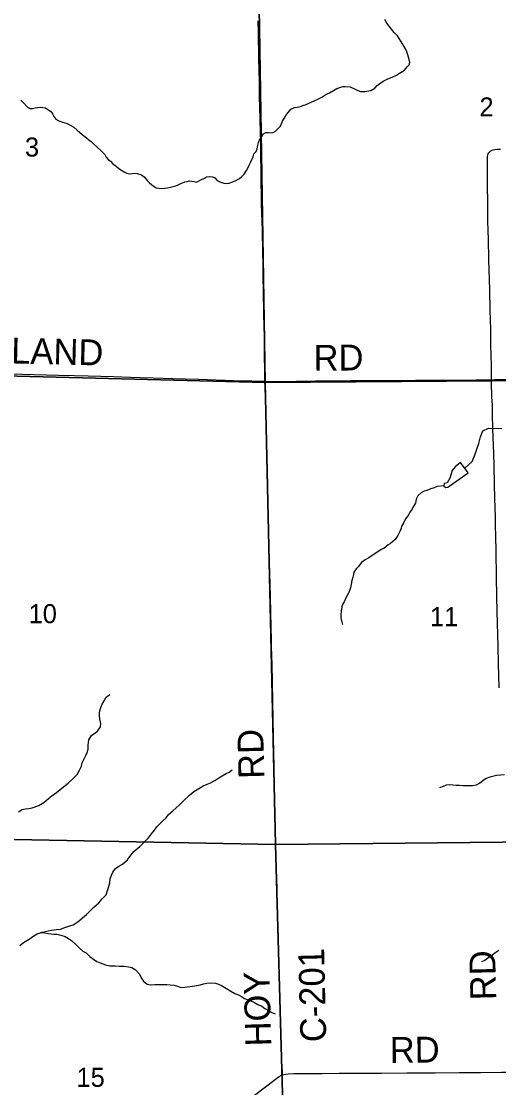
# Model space of a CAD drawing. Extents: x 1985906 to 2360102, y 891258 to 1222054.
# Drawn here: x 2127790 to 2133334, y 979818 to 992198 of the extents above; entities that cross this region are included whole.
import ezdxf

# ---------------------------------------------------------------- set-up
doc = ezdxf.new("R2010")
doc.units = 0
for name, color, linetype in [('GM_X_County_Road', 7, 'Continuous'), ('GM_X_County_Road_Text', 7, 'Continuous'), ('GM_X_Minor_Lake', 7, 'Continuous'), ('GM_X_Minor_River', 7, 'Continuous'), ('GM_X_Section', 7, 'Continuous'), ('GM_X_Section_Text', 7, 'Continuous'), ('GM_X_Township_Road', 7, 'Continuous'), ('GM_X_Township_Road_Text', 7, 'Continuous')]:
    doc.layers.add(name, color=color, linetype=linetype)

msp = doc.modelspace()

# ---------------------------------------------------------------- linework, layer by layer
at = {"layer": 'GM_X_County_Road'}
for points in [[(2130619, 988019), (2130619, 988025), (2130616, 988172), (2130615, 988287), (2130615, 988386), (2130613, 988500), (2130612, 988566), (2130610, 988631), (2130607, 988828), (2130600, 989254), (2130597, 989402), (2130596, 989500), (2130594, 989599), (2130591, 989697), (2130589, 989779), (2130580, 990074), (2130578, 990173), (2130576, 990336), (2130575, 990484), (2130573, 990615), (2130571, 990779), (2130569, 990927), (2130565, 991042), (2130558, 991222), (2130556, 991304), (2130555, 991402), (2130554, 991516), (2130552, 991615), (2130548, 991779), (2130544, 992058), (2130540, 992205)], [(2127534, 988110), (2127796, 988103), (2128222, 988092), (2128403, 988086), (2128566, 988082), (2128713, 988078), (2128861, 988074), (2129058, 988067), (2129172, 988063), (2129320, 988059), (2129549, 988053), (2129846, 988042), (2130156, 988033), (2130352, 988026), (2130467, 988023), (2130614, 988019), (2130619, 988019)], [(2130619, 988019), (2130762, 988018), (2131205, 988023), (2131303, 988025), (2131475, 988026), (2131615, 988027), (2131844, 988029), (2131992, 988029), (2132090, 988030), (2132205, 988030), (2132369, 988032), (2132516, 988032), (2132697, 988032), (2132861, 988033), (2133074, 988035), (2133156, 988037), (2133251, 988038)], [(2133251, 988038), (2133287, 988039), (2133451, 988040)], [(2130827, 979968), (2130824, 979986), (2130821, 980004), (2130818, 980054), (2130812, 980202), (2130807, 980366), (2130802, 980562), (2130798, 980726), (2130797, 980791), (2130794, 980873), (2130790, 980972), (2130788, 981037), (2130784, 981169), (2130782, 981251), (2130780, 981349), (2130777, 981480), (2130775, 981579), (2130770, 981743), (2130766, 981923), (2130762, 982103), (2130756, 982267), (2130754, 982333), (2130749, 982497), (2130746, 982628), (2130739, 982906), (2130737, 983021), (2130735, 983120), (2130731, 983300), (2130725, 983562), (2130723, 983694), (2130710, 984301), (2130706, 984531), (2130701, 984728), (2130697, 984941), (2130695, 985006), (2130692, 985171), (2130688, 985334), (2130682, 985517), (2130675, 985793), (2130669, 986048), (2130664, 986269), (2130657, 986614), (2130653, 986778), (2130648, 986991), (2130640, 987270), (2130633, 987483), (2130628, 987713), (2130621, 987943), (2130619, 988019)], [(2130827, 979968), (2130842, 979972), (2130858, 979975), (2130890, 979979), (2130956, 979981), (2131103, 979983), (2131284, 979983), (2131481, 979985), (2131628, 979986), (2131809, 979987), (2131973, 979988), (2132268, 979990), (2132597, 979992), (2132876, 979994), (2133122, 979996), (2133368, 979998), (2133441, 979999)], [(2128232, 978618), (2128268, 978633), (2128313, 978652), (2128405, 978688), (2128697, 978797), (2129080, 978944), (2129248, 979011), (2129323, 979044), (2129412, 979087), (2129573, 979169), (2129660, 979215), (2130022, 979408), (2130109, 979454), (2130166, 979486), (2130222, 979521), (2130276, 979558), (2130355, 979618), (2130484, 979719), (2130639, 979841), (2130757, 979929), (2130784, 979947), (2130812, 979962), (2130827, 979968)]]:
    msp.add_lwpolyline(points, dxfattribs=at)
at = {"layer": 'GM_X_Minor_Lake'}
for points in [[(2132889, 987078), (2132829, 987027), (2132793, 986983), (2132766, 986893), (2132734, 986842), (2132702, 986832), (2132698, 986802), (2132718, 986786), (2132744, 986790), (2132981, 986956)], [(2132981, 986956), (2132889, 987078)]]:
    msp.add_lwpolyline(points, dxfattribs=at)
at = {"layer": 'GM_X_Minor_River'}
for points in [[(2130994, 991203), (2131030, 991211), (2131060, 991221), (2131098, 991233), (2131164, 991263), (2131190, 991275), (2131240, 991297), (2131278, 991317), (2131316, 991341), (2131342, 991355), (2131370, 991369), (2131414, 991395), (2131454, 991419), (2131524, 991441), (2131550, 991443), (2131608, 991439), (2131668, 991411), (2131696, 991395), (2131730, 991385), (2131778, 991383), (2131804, 991387), (2131848, 991395), (2131894, 991423), (2131922, 991453), (2131952, 991475), (2131993, 991503), (2132037, 991525), (2132067, 991539), (2132095, 991549), (2132147, 991575), (2132183, 991597), (2132239, 991631), (2132271, 991669), (2132293, 991695), (2132303, 991721), (2132295, 991755), (2132287, 991781), (2132277, 991811), (2132267, 991843), (2132251, 991879), (2132233, 991908), (2132217, 991936), (2132197, 991966), (2132179, 991998), (2132157, 992028), (2132119, 992070), (2132046, 992161), (2132028, 992191), (2132012, 992219)], [(2127783, 991283), (2127811, 991255), (2127863, 991202), (2127891, 991188), (2127919, 991186), (2127951, 991192), (2127979, 991196), (2128015, 991200), (2128041, 991198), (2128069, 991194)], [(2128069, 991194), (2128099, 991176), (2128133, 991152), (2128157, 991122), (2128169, 991094), (2128191, 991063), (2128225, 991043), (2128267, 991027), (2128293, 991021), (2128321, 991013), (2128365, 990989), (2128399, 990969), (2128437, 990935), (2128465, 990910), (2128498, 990884), (2128546, 990846), (2128574, 990822), (2128600, 990802), (2128628, 990776), (2128672, 990736), (2128714, 990697), (2128758, 990651), (2128774, 990623), (2128800, 990593), (2128826, 990573), (2128854, 990545), (2128890, 990516), (2128918, 990494), (2128946, 990474), (2128984, 990450), (2129014, 990434), (2129044, 990428), (2129076, 990430), (2129102, 990436), (2129136, 990430), (2129184, 990416), (2129216, 990394), (2129250, 990351), (2129276, 990329), (2129304, 990299), (2129330, 990285), (2129356, 990267), (2129390, 990261), (2129420, 990259), (2129456, 990261), (2129488, 990265), (2129536, 990275), (2129584, 990287), (2129612, 990301), (2129644, 990315), (2129688, 990333), (2129714, 990339), (2129740, 990347), (2129768, 990342), (2129794, 990338), (2129820, 990330), (2129848, 990342), (2129874, 990358), (2129916, 990376), (2129942, 990392), (2129974, 990396), (2130010, 990392), (2130038, 990380), (2130064, 990352), (2130096, 990334), (2130140, 990318), (2130170, 990314), (2130202, 990320), (2130244, 990336), (2130272, 990348), (2130322, 990374), (2130352, 990396), (2130378, 990422), (2130405, 990466), (2130425, 990502), (2130435, 990528), (2130455, 990568), (2130467, 990596), (2130481, 990626), (2130489, 990658), (2130517, 990688), (2130527, 990718), (2130537, 990761), (2130543, 990791), (2130555, 990819), (2130581, 990861), (2130603, 990893), (2130629, 990909), (2130661, 990907), (2130689, 990903), (2130715, 990909), (2130743, 990923), (2130777, 990957), (2130799, 990983), (2130821, 991039), (2130854, 991089), (2130870, 991117), (2130892, 991145), (2130918, 991177), (2130962, 991199), (2130994, 991203)], [(2132939, 987011), (2133026, 987088), (2133062, 987175), (2133085, 987241), (2133103, 987297), (2133123, 987375), (2133150, 987444), (2133216, 987474), (2133371, 987473)], [(2132699, 986806), (2132618, 986796), (2132586, 986782), (2132544, 986770), (2132498, 986752), (2132470, 986742), (2132432, 986726), (2132396, 986690), (2132376, 986650), (2132366, 986604), (2132342, 986562), (2132328, 986536), (2132300, 986500), (2132281, 986462), (2132253, 986422), (2132231, 986380), (2132207, 986342), (2132197, 986303), (2132185, 986277), (2132163, 986229), (2132131, 986181), (2132103, 986161), (2132079, 986135), (2132049, 986121), (2131999, 986079), (2131969, 986065), (2131907, 986025), (2131851, 985989), (2131825, 985971), (2131783, 985945), (2131741, 985917), (2131702, 985867), (2131678, 985841), (2131652, 985803), (2131646, 985775), (2131638, 985745), (2131630, 985708), (2131622, 985662), (2131612, 985620), (2131592, 985568), (2131578, 985540), (2131564, 985514), (2131538, 985460), (2131524, 985434), (2131512, 985400), (2131506, 985349), (2131502, 985311), (2131500, 985281), (2131504, 985253), (2131513, 985225), (2131521, 985197)], [(2128466, 983504), (2128488, 983552), (2128498, 983589), (2128520, 983635), (2128540, 983675), (2128554, 983711), (2128564, 983749), (2128567, 983795), (2128573, 983857), (2128605, 983907), (2128675, 983959), (2128709, 984008), (2128713, 984048), (2128703, 984098), (2128697, 984140), (2128699, 984178), (2128711, 984222), (2128725, 984264), (2128753, 984310), (2128775, 984353), (2128819, 984383)], [(2127755, 983022), (2127801, 983046), (2127837, 983054), (2127877, 983058), (2127917, 983066), (2127993, 983094), (2128051, 983130), (2128105, 983174), (2128144, 983206), (2128200, 983244), (2128260, 983294), (2128334, 983354), (2128396, 983412), (2128438, 983456), (2128466, 983504)], [(2130084, 983415), (2130121, 983439), (2130167, 983465), (2130203, 983483), (2130239, 983509)], [(2127771, 981469), (2127815, 981503), (2127879, 981541), (2127935, 981583), (2127975, 981605), (2128033, 981625), (2128101, 981641), (2128141, 981647), (2128193, 981653), (2128243, 981659), (2128295, 981677), (2128354, 981699), (2128392, 981707), (2128444, 981743), (2128502, 981789), (2128546, 981827), (2128588, 981871), (2128630, 981913), (2128688, 981965), (2128730, 982011), (2128774, 982059), (2128790, 982107), (2128806, 982153), (2128816, 982197), (2128822, 982246), (2128853, 982320), (2128883, 982362), (2128923, 982390), (2128965, 982412), (2129023, 982464), (2129051, 982504), (2129097, 982560), (2129167, 982618), (2129223, 982676), (2129267, 982720), (2129303, 982767), (2129337, 982809), (2129363, 982847), (2129400, 982881), (2129434, 982917), (2129472, 982953), (2129498, 982989), (2129548, 983033), (2129584, 983065), (2129628, 983101), (2129670, 983145), (2129742, 983215), (2129794, 983257), (2129850, 983293), (2129902, 983323), (2129948, 983341), (2129988, 983359), (2130036, 983383), (2130084, 983415)], [(2133400, 983450), (2133308, 983444), (2133232, 983424), (2133188, 983406), (2133149, 983380), (2133113, 983352), (2133073, 983330), (2133031, 983324), (2132983, 983322), (2132917, 983323), (2132877, 983325), (2132839, 983325), (2132803, 983329), (2132763, 983335), (2132725, 983331), (2132687, 983313), (2132647, 983299)], [(2128013, 981618), (2128061, 981617), (2128105, 981609), (2128167, 981601), (2128203, 981599), (2128249, 981590), (2128299, 981574), (2128337, 981550), (2128373, 981526), (2128421, 981480), (2128467, 981438), (2128505, 981405), (2128541, 981383), (2128587, 981341), (2128629, 981309), (2128667, 981285), (2128705, 981267), (2128767, 981246), (2128817, 981234), (2128881, 981232), (2128925, 981228), (2128985, 981230), (2129033, 981222), (2129073, 981212), (2129113, 981190), (2129163, 981135), (2129183, 981093), (2129207, 981055), (2129251, 981021), (2129291, 981011), (2129339, 981015), (2129415, 981015), (2129479, 981017), (2129519, 981012), (2129565, 981010), (2129605, 980996), (2129643, 980980), (2129689, 980984), (2129751, 980992), (2129803, 981000), (2129865, 981012), (2129907, 981022), (2129943, 981030), (2129981, 981036), (2130043, 981030), (2130079, 981020), (2130115, 981005), (2130171, 980971), (2130221, 980937), (2130269, 980913), (2130311, 980897), (2130347, 980877), (2130383, 980855), (2130421, 980840), (2130457, 980826), (2130497, 980806), (2130537, 980784), (2130581, 980764), (2130619, 980738), (2130659, 980716), (2130699, 980691), (2130739, 980675)], [(2133335, 981410), (2133289, 981380), (2133247, 981347), (2133209, 981321), (2133173, 981295), (2133135, 981279)]]:
    msp.add_lwpolyline(points, dxfattribs=at)
at = {"layer": 'GM_X_Section'}
for points in [[(2125207, 993539), (2130534, 993566), (2130622, 988007), (2125310, 988140)], [(2130534, 993566), (2135765, 993581), (2135899, 988044), (2130622, 988007)], [(2125310, 988140), (2130622, 988007), (2130740, 982641), (2125486, 982743)], [(2130622, 988007), (2135899, 988044), (2136011, 982694), (2130740, 982641)], [(2130740, 982641), (2130891, 977269), (2125632, 977359), (2125486, 982743)], [(2130740, 982641), (2136011, 982694), (2136108, 977310), (2130891, 977269)]]:
    msp.add_lwpolyline(points, close=True, dxfattribs=at)
at = {"layer": 'GM_X_Township_Road'}
for points in [[(2133251, 988038), (2133251, 988085), (2133249, 988200), (2133244, 988447), (2133242, 988626), (2133235, 988842), (2133229, 989086), (2133221, 989431), (2133215, 989677), (2133212, 989759), (2133209, 989890), (2133209, 989972), (2133208, 990071), (2133204, 990317), (2133203, 990481), (2133202, 990579), (2133205, 990628), (2133208, 990644), (2133212, 990659), (2133221, 990672), (2133231, 990684), (2133244, 990694), (2133258, 990701), (2133273, 990706), (2133289, 990709), (2133321, 990713), (2133354, 990714)], [(2133339, 984462), (2133333, 984741), (2133328, 984938), (2133324, 985086), (2133321, 985201), (2133313, 985512), (2133309, 985758), (2133303, 986037), (2133299, 986234), (2133297, 986332), (2133295, 986447), (2133289, 986660), (2133285, 986824), (2133280, 987037), (2133276, 987185), (2133270, 987365), (2133267, 987479), (2133263, 987627), (2133260, 987742), (2133256, 987840), (2133251, 988004), (2133251, 988036), (2133251, 988038)]]:
    msp.add_lwpolyline(points, dxfattribs=at)

# ---------------------------------------------------------------- texts
at = {"layer": 'GM_X_County_Road_Text'}
for s, rotation, p in [('MORELAND', 358.6648, (2126466, 988255)), ('RD', 0.4939, (2131185, 988141)), ('RD', 91.4813, (2130613, 983407)), ('C-201', 91.3764, (2131332, 980350)), ('HOY', 91.5503, (2130693, 980301)), ('RD', 0.4892, (2132070, 980106))]:
    msp.add_text(s, height=300, rotation=rotation, dxfattribs=at).set_placement(p)
at = {"layer": 'GM_X_Section_Text'}
for s, p in [('2', (2133110, 991094)), ('3', (2127832, 990628)), ('10', (2127874, 985211)), ('11', (2132535, 985176)), ('15', (2128430, 979828))]:
    msp.add_text(s, height=221, rotation=0, dxfattribs=at).set_placement(p)
at = {"layer": 'GM_X_Township_Road_Text'}
msp.add_text('RD', height=300, rotation=91.4622, dxfattribs=at).set_placement((2133306, 980837))

doc.saveas('drawing.dxf')
